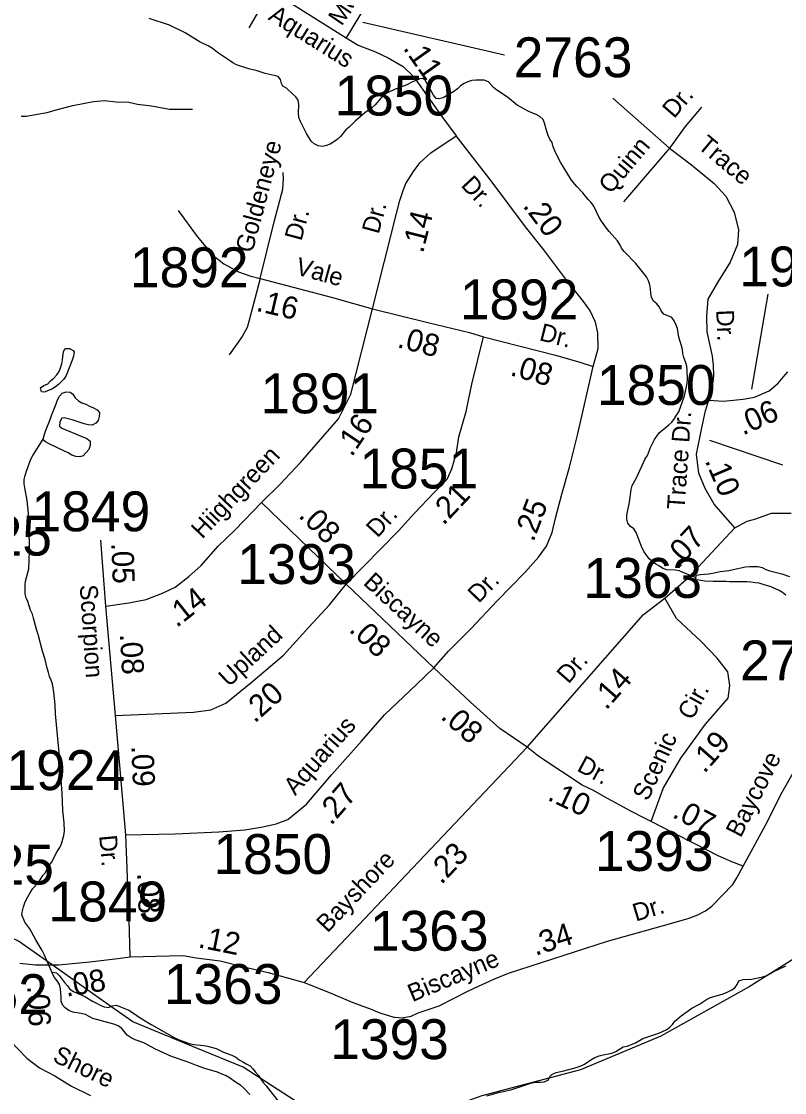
# Model space of a CAD drawing. Extents: x 1945482 to 2853149, y 66427 to 1015778.
# Drawn here: x 2361666 to 2364491, y 193702 to 197669 of the extents above; entities that cross this region are included whole.
import ezdxf

# ---------------------------------------------------------------- set-up
doc = ezdxf.new("R2010")
doc.units = 0
for name, color, linetype in [('Old_Level_10', 7, 'Continuous'), ('Old_Level_11', 7, 'Continuous'), ('Old_Level_17', 7, 'Continuous'), ('Old_Level_32', 7, 'Continuous'), ('Old_Level_35', 7, 'Continuous'), ('Old_Level_50', 7, 'Continuous'), ('Old_Level_59', 7, 'Continuous'), ('Old_Level_60', 7, 'Continuous'), ('Old_Level_8', 7, 'Continuous')]:
    doc.layers.add(name, color=color, linetype=linetype)

msp = doc.modelspace()

# ---------------------------------------------------------------- linework, layer by layer
at = {"layer": 'Old_Level_32'}
for p, q in [((2362868.6, 195584.8), (2362555, 195888)), ((2361978.9, 195503.2), (2361960.3, 195747.6)), ((2363192.9, 195275), (2362868.6, 195584.8)), ((2362013.7, 195098.2), (2361978.9, 195503.2)), ((2362052.7, 194657.4), (2362013.7, 195098.2)), ((2362713.1, 194110.3), (2363538.1, 194981.1))]:
    msp.add_line(p, q, dxfattribs=at)
for points in [[(2363094.4, 197952.4), (2363019.9, 197860.2), (2362868.4, 197608)], [(2362509, 197645.3), (2362589.8, 197784.2)], [(2362589.8, 197784.2), (2362868.4, 197608)], [(2362868.4, 197608), (2362912.7, 197581.5), (2362976.8, 197556.2), (2363023.7, 197534.6), (2363078.9, 197501.8), (2363116.9, 197465.3), (2363222.4, 197316.5), (2363274.8, 197245)], [(2362965.6, 196604.7), (2363055, 196957.3), (2363066.9, 197005.7), (2363079.6, 197043), (2363089.3, 197069.1), (2363116.9, 197113.1), (2363141.4, 197145.1), (2363181.8, 197182.4), (2363274.8, 197245)], [(2363782.9, 196390.8), (2363800.8, 196458.3), (2363800, 196515.7), (2363791.1, 196555.2), (2363770.2, 196599.9), (2363746.4, 196631.9), (2363681.6, 196715), (2363599.6, 196823.5), (2363532.6, 196908.5), (2363405.2, 197078.8), (2363274.8, 197245)], [(2362245.9, 196969.2), (2362316, 196872.3), (2362374.1, 196803.7), (2362415.8, 196770.9), (2362469.4, 196741.1), (2362511.3, 196726.8), (2362550.3, 196717.2), (2362817.4, 196647.2), (2362965.6, 196604.7)], [(2362555, 195888), (2362622.4, 195953.6), (2362699.1, 196036.2), (2362840.3, 196197.9), (2362885, 196289), (2362965.6, 196604.7)], [(2362965.6, 196604.7), (2363170.5, 196554.1), (2363324.7, 196516.8), (2363376.9, 196500.4)], [(2362868.6, 195584.8), (2363061.7, 195782.5), (2363120.7, 195847.4), (2363194.4, 195924.1), (2363241.5, 195974.2), (2363259.2, 196012.6), (2363276.9, 196071.6), (2363285.7, 196130.6), (2363312.3, 196225), (2363332.9, 196325.3), (2363376.9, 196500.4)], [(2363376.9, 196500.4), (2363643.6, 196432.9), (2363733, 196407.2), (2363782.9, 196390.8)], [(2363192.9, 195275), (2363247.4, 195337), (2363330, 195419.6), (2363427.3, 195522.8), (2363530.4, 195629), (2363580.6, 195685.1), (2363610, 195726.4), (2363630.7, 195776.6), (2363642.5, 195829.7), (2363666, 195918.2), (2363695.5, 196018.5), (2363725, 196136.5), (2363782.9, 196390.8)], [(2364210.5, 196266.5), (2364264.5, 196263.3), (2364338.3, 196270.3), (2364379.9, 196277.8), (2364433.5, 196301.3), (2364467.6, 196329.3), (2364485.7, 196351.2), (2364503.1, 196370.9)], [(2364306.4, 195793.7), (2364230.6, 195880.9), (2364196.7, 195939.8), (2364174.1, 195996.4), (2364165, 196066.6), (2364185.4, 196164), (2364199, 196227.4), (2364210.5, 196266.5)], [(2361978.9, 195503.2), (2362064, 195515.6), (2362127.4, 195527.9), (2362187.7, 195551.2), (2362235.6, 195574.4), (2362285.1, 195613), (2362331.5, 195654.8), (2362394.9, 195726), (2362457.6, 195785.9), (2362555, 195888)], [(2364306.4, 195793.7), (2364352.7, 195819), (2364384.8, 195827), (2364422.2, 195840.4), (2364442.6, 195847.4), (2364515.8, 195848.4)], [(2364047.9, 195532.8), (2364136.2, 195610.4), (2364306.4, 195793.7)], [(2362013.7, 195098.2), (2362303.1, 195110.8), (2362367.7, 195120), (2362423, 195144), (2362515.2, 195219.7), (2362635.7, 195322.2), (2362730, 195425.5), (2362806.7, 195508.1), (2362868.6, 195584.8)], [(2363538.1, 194981.1), (2363969.3, 195472.5), (2364047.9, 195532.8)], [(2363997.6, 194706.4), (2364041.9, 194828.8), (2364106.5, 194940.4), (2364198.5, 195066.8), (2364282.7, 195162.8), (2364288.6, 195209.8), (2364280.8, 195260.7), (2364241.6, 195311.6), (2364180.9, 195374.3), (2364090.9, 195458.5), (2364047.9, 195532.8)], [(2362052.7, 194657.4), (2362234.9, 194660.4), (2362397.2, 194667.8), (2362493.1, 194675.2), (2362559.5, 194686.2), (2362609.3, 194697.3), (2362651.7, 194713.9), (2362721.2, 194770.6), (2362815.5, 194879.7), (2362924.6, 195003.6), (2363010.1, 195101), (2363128, 195213.1), (2363192.9, 195275)], [(2363538.1, 194981.1), (2363437.6, 195050.8), (2363328.5, 195148.2), (2363192.9, 195275)], [(2363997.6, 194706.4), (2363970.2, 194720.1), (2363920, 194746.3), (2363881.2, 194766.7), (2363836.2, 194791), (2363781, 194822.8), (2363742.2, 194841.3), (2363582, 194946.9), (2363538.1, 194981.1)], [(2364337.8, 194540.2), (2364289.6, 194558.9), (2364273.3, 194566.2), (2364244.8, 194579.1), (2364161.1, 194621.8), (2364079.3, 194664.6), (2363997.6, 194706.4)], [(2362067.9, 194204.5), (2362065.2, 194342.8), (2362052.7, 194657.4)], [(2362713.1, 194110.3), (2362808.5, 194071.6), (2362884.1, 194040.2), (2362926.5, 194023.6), (2362954.2, 194014.3), (2362992.9, 193997.7), (2363044, 193981.2), (2363048, 193981.4), (2363075.9, 193979.3), (2363109.1, 193984.8), (2363135, 193997.7), (2363212.4, 194023.6), (2363318.3, 194078.2), (2363341.9, 194089.1), (2363414.6, 194122), (2363469.7, 194144.2), (2363835.2, 194262.7), (2364043, 194321), (2364134, 194346.6), (2364169.5, 194360), (2364198.9, 194375.2), (2364222.2, 194392.1), (2364299, 194473.2), (2364314, 194497.8), (2364337.8, 194540.2)], [(2362067.9, 194204.5), (2362212.7, 194208.2), (2362264.4, 194210), (2362312.3, 194200.8), (2362401.5, 194189.8), (2362483.9, 194169.4), (2362579.8, 194147.2), (2362713.1, 194110.3)], [(2361659.8, 194181.3), (2361718.4, 194174.9), (2361779.9, 194174.9), (2361803.3, 194174.9), (2361919.5, 194186.7), (2362023, 194198.8), (2362067.9, 194204.5)], [(2361623.5, 193895.4), (2361686.2, 193829.7), (2361733.3, 193794.3), (2361789.4, 193764.8), (2361851.3, 193726.4), (2361922, 193691)]]:
    msp.add_lwpolyline(points, dxfattribs=at)
at = {"layer": 'Old_Level_35'}
for points in [[(2363855.9, 197385.1), (2364064.6, 197199.8), (2364146.2, 197137.8), (2364230.9, 197069), (2364273.3, 197022.1), (2364305, 196962.3), (2364320.1, 196897.3), (2364317.1, 196842.8), (2364289.9, 196777.8), (2364243, 196702.1), (2364206.7, 196640.1), (2364202.2, 196578.1), (2364203.7, 196519.9), (2364222.6, 196429.9), (2364226.4, 196396.6), (2364227.9, 196357.2), (2364225.6, 196333.8), (2364210.5, 196266.5)], [(2361665.2, 197317.8), (2361685.2, 197318.6), (2361711, 197323.7), (2361760.7, 197331.6), (2361794.3, 197341), (2361855.7, 197357.4), (2361933.1, 197372.5), (2361973, 197376.1), (2362017.2, 197371.8), (2362063.3, 197369.7), (2362095.6, 197362.9), (2362147.8, 197357), (2362214.4, 197343.6), (2362299.6, 197344.4)], [(2364184, 197351.9), (2364123.6, 197279.3), (2364064.6, 197199.8), (2363895.2, 197000.9)], [(2362550.3, 196717.2), (2362602.1, 196927.4), (2362633.1, 197048.1), (2362636.2, 197086.7), (2362634.6, 197110)], [(2362550.3, 196717.2), (2362507.8, 196557.6), (2362501.6, 196535.9), (2362483.1, 196501.9), (2362435.1, 196433.8)], [(2364337.8, 194540.2), (2364427.8, 194706.4), (2364477.9, 194806.4), (2364588.2, 195000.9), (2364612.7, 195039.9), (2364702.7, 195165.3)]]:
    msp.add_lwpolyline(points, dxfattribs=at)
at = {"layer": 'Old_Level_50'}
msp.add_line((2361997.4, 194021.7), (2361779.9, 194174.9), dxfattribs=at)
for points in [[(2361779.9, 194174.9), (2361655.6, 194262.6), (2361328.9, 194416.4), (2361257, 194457.2)], [(2364667.6, 194286.6), (2364360.2, 194094.4), (2364033.5, 193911.8), (2363735.7, 193786.8), (2363370.6, 193690.7), (2363236, 193642.7), (2363072.7, 193585), (2362986.2, 193536.9), (2362870.9, 193546.5), (2362678.8, 193671.5), (2362486.6, 193796.4), (2362318, 193865.9)], [(2362318, 193865.9), (2362078.3, 193964.6), (2361997.4, 194021.7)]]:
    msp.add_lwpolyline(points, dxfattribs=at)
at = {"layer": 'Old_Level_59'}
msp.add_line((2364102, 195634.7), (2364163.2, 195609.8), dxfattribs=at)
for points in [[(2363267, 197409.1), (2363227, 197386.3), (2363212.5, 197382.3), (2363201, 197384), (2363191.2, 197395.8), (2363160.7, 197451.4), (2363151.5, 197458), (2363140.5, 197456.6), (2363111.2, 197443.6), (2363095.5, 197435.8), (2363080, 197429.4), (2363049, 197418.3), (2363020.7, 197404.9), (2363008, 197396), (2362996.2, 197384.6), (2362975, 197359.6), (2362962.5, 197348.4), (2362936.7, 197330.9), (2362901.5, 197299.8), (2362879, 197277.5), (2362867, 197267.8), (2362847, 197242.8), (2362835.2, 197231.8), (2362822.2, 197222.6), (2362809, 197214.9), (2362795, 197209.2), (2362780, 197206.3), (2362764.5, 197208.7), (2362750, 197216), (2362738, 197226.1), (2362720.7, 197253.9), (2362698.5, 197298.2), (2362693, 197313.7), (2362692.2, 197328.9), (2362693.5, 197361.6), (2362690.5, 197376.9), (2362682.2, 197389.6), (2362670.5, 197399.3), (2362647.5, 197421.8), (2362634, 197429.8), (2362628.5, 197439.3), (2362625, 197454), (2362616.5, 197464.5), (2362601.2, 197469.3), (2362568.5, 197476.5), (2362539, 197485.7), (2362507.5, 197493.7), (2362462.2, 197507.9), (2362449, 197515.7), (2362436.2, 197524.7), (2362395, 197551.1), (2362370, 197571), (2362357.2, 197579.2), (2362328, 197592.7), (2362271.7, 197626.2), (2362213.7, 197655.4), (2362138.5, 197679.5)], [(2364102, 195634.7), (2364086, 195636.7), (2364055.5, 195638.2), (2364041, 195643.2), (2364028.7, 195652), (2364014.7, 195659.5), (2363990.2, 195679.1), (2363971.7, 195704.7), (2363964.2, 195718.6), (2363942, 195776.3), (2363933, 195789.5), (2363921, 195799.2), (2363910.7, 195810.4), (2363907.5, 195825.7), (2363907.5, 195841), (2363917.5, 195888.7), (2363922.7, 195935.1), (2363927.2, 195950.4), (2363943, 195978.5), (2363975.5, 196049.2), (2363983.7, 196061.8), (2363995, 196091.8), (2364009, 196121.1), (2364027.5, 196145.2), (2364063.2, 196174.7), (2364074, 196185.4), (2364083.5, 196198.1), (2364091, 196211.2), (2364100, 196223.5), (2364121.2, 196282.2), (2364131, 196327.8), (2364131.5, 196343.3), (2364130.7, 196376.3), (2364129, 196392.1), (2364124.5, 196408.5), (2364118.7, 196424), (2364114.2, 196439.2), (2364113.5, 196454.4), (2364110, 196468.1), (2364104.5, 196483.8), (2364100, 196499.8), (2364094.5, 196531.3), (2364089.2, 196546.7), (2364082.7, 196560.4), (2364073.7, 196572.8), (2364044.7, 196584.8), (2364034.5, 196597), (2364028.2, 196611.1), (2364017.7, 196623), (2364006.5, 196633.4), (2363998.5, 196646.5), (2363995.7, 196662.1), (2363995.2, 196678.6), (2363992.5, 196694.1), (2363987, 196708.7), (2363979.7, 196723.3), (2363959.7, 196747.6), (2363941, 196772.2), (2363897.5, 196816.4), (2363888, 196829.2), (2363881.5, 196843.2), (2363872.7, 196856.6), (2363841.7, 196891.5), (2363832.2, 196903.8), (2363813.5, 196929.2), (2363804.5, 196943.2), (2363785, 196984.9), (2363775, 196997.9), (2363764.2, 197009.3), (2363744.2, 197033.8), (2363722.5, 197057.2), (2363702.7, 197081.5), (2363661.5, 197148), (2363653.7, 197161.3), (2363640.7, 197190.4), (2363634.7, 197204.9), (2363630.2, 197220.2), (2363622.5, 197233.1), (2363615.7, 197246.4), (2363610.5, 197261.8), (2363603, 197292.1), (2363597, 197306.3), (2363585.7, 197316.7), (2363571, 197324.5), (2363556, 197330), (2363542, 197336.2), (2363501, 197358.5), (2363465, 197389.1), (2363425.5, 197414.6), (2363413, 197424.2), (2363394.5, 197445.6), (2363379.5, 197451), (2363364.2, 197452), (2363348.7, 197451.7), (2363333.5, 197450.2), (2363318.5, 197445.9), (2363304.5, 197439.1), (2363291.7, 197430.5), (2363280.5, 197418.8), (2363267, 197409.1)], [(2361781.1, 194143.9), (2361750.5, 194214.1), (2361743.2, 194227.9), (2361719.5, 194267.9), (2361696.7, 194308.3), (2361678.5, 194333.4), (2361667, 194360.4), (2361669.5, 194375.4), (2361673.5, 194390.3), (2361678.5, 194404.8), (2361684.7, 194418.5), (2361700, 194444.8), (2361708.7, 194457.6), (2361729.2, 194480), (2361745.7, 194505.8), (2361755, 194517.9), (2361761, 194531.9), (2361767.7, 194542.6), (2361777, 194554.6), (2361798, 194595.1), (2361808.5, 194609.5), (2361814.7, 194623.8), (2361823, 194654.5), (2361825, 194670), (2361824.5, 194701.3), (2361819.5, 194747.5), (2361817.5, 194779.8), (2361817, 194811.1), (2361813.7, 194842.7), (2361812.2, 194873.5), (2361807.7, 194919.8), (2361807.2, 194949.8), (2361802, 195000), (2361792.5, 195105.3), (2361791.2, 195137.9), (2361786.5, 195184.8), (2361781.5, 195215.4), (2361776.2, 195229.5), (2361769.5, 195243.2), (2361766.2, 195258.1), (2361761, 195273.6), (2361753.5, 195306.1), (2361744.5, 195336.8), (2361728.5, 195398.7), (2361723, 195412.9), (2361711, 195459.6), (2361706.5, 195474.1), (2361700, 195489.2), (2361689.2, 195520.4), (2361683, 195534.6), (2361680, 195549.7), (2361679.5, 195580.9), (2361681.5, 195596.8), (2361693.2, 195642.4), (2361696, 195705.5), (2361694.5, 195800.9), (2361692.7, 195848.1), (2361687.7, 195895.5), (2361678.5, 195941.6), (2361676.7, 195956.9), (2361676.5, 195972.8), (2361679.7, 195987.8), (2361684.2, 196003), (2361701, 196047.4), (2361708.7, 196061.3), (2361747, 196122.5)]]:
    msp.add_lwpolyline(points, dxfattribs=at)
at = {"layer": 'Old_Level_60'}
for points in [[(2361750.2, 196296.1), (2361740.2, 196297.9), (2361736.7, 196312.7), (2361749.5, 196321.2), (2361763.5, 196327.1), (2361774.2, 196338.5), (2361786.5, 196348.2), (2361796.5, 196360), (2361805.5, 196372.2), (2361810.7, 196386.4), (2361815, 196400.8), (2361818, 196415.8), (2361822, 196446.6), (2361828, 196457.8), (2361843.5, 196458.4), (2361857, 196451), (2361861.2, 196444.4), (2361858.2, 196429.7), (2361854, 196414.9), (2361842.5, 196386.6), (2361832.2, 196358.2), (2361822.5, 196343.7), (2361803.7, 196324.8), (2361791.5, 196315.7), (2361778.5, 196307.7), (2361750.2, 196296.1)], [(2361747, 196122.5), (2361749.7, 196135.8), (2361755, 196151.1), (2361772.7, 196194.6), (2361777, 196209.1), (2361794.5, 196253.2), (2361799.5, 196268.1), (2361807.2, 196281.2), (2361817, 196292.7), (2361831, 196297.9), (2361846.2, 196295.8), (2361856.7, 196288.2), (2361865.5, 196274.9), (2361876.7, 196264.1), (2361890, 196256.2), (2361905, 196251.3), (2361918.5, 196244.2), (2361933, 196238.3), (2361946.5, 196231.1), (2361954.5, 196220.8), (2361954, 196205.4), (2361949.5, 196190.9), (2361942, 196181.1), (2361928, 196174.4), (2361913, 196175.6), (2361897.7, 196179), (2361853.7, 196194), (2361824.5, 196201.6), (2361815.2, 196199.7), (2361808.5, 196186), (2361807.5, 196170.8), (2361815.5, 196163), (2361851.7, 196147.5), (2361866.2, 196142.3), (2361880.5, 196135.5), (2361908.5, 196123.9), (2361920.7, 196114.9), (2361920, 196098.9), (2361915.2, 196084.3), (2361894.5, 196060.8), (2361882.2, 196056.3)], [(2361882.2, 196056.3), (2361867.2, 196057.4), (2361852.2, 196062.7), (2361838.7, 196070.9), (2361825, 196077.8), (2361768.2, 196104.3), (2361755, 196112), (2361746.5, 196120.1), (2361747, 196122.5)], [(2364163.2, 195609.8), (2364164.7, 195618.3), (2364179.5, 195620.8), (2364209.7, 195623), (2364224.5, 195625.4), (2364254.5, 195632.2), (2364285.2, 195635.9), (2364300.7, 195638.8), (2364346.2, 195649.1), (2364362.2, 195650.1), (2364393, 195650.1), (2364408.2, 195646.5), (2364422, 195639.2), (2364436.2, 195634.2), (2364466.2, 195627.5), (2364481, 195623.1), (2364510, 195613.2)], [(2364496, 195544.5), (2364484, 195553.8), (2364471.2, 195562.2), (2364442, 195575.4), (2364412, 195583.8), (2364397.5, 195588.8), (2364382.2, 195589.7), (2364366.5, 195592.3), (2364351, 195593.4), (2364288.7, 195593.8), (2364273.5, 195594.9), (2364227, 195594.6), (2364196.2, 195596.5), (2364181, 195598.1), (2364165.7, 195600.9), (2364162.5, 195605.8), (2364163.2, 195609.8)], [(2363909, 193874.8), (2363924.7, 193880.1), (2363939.7, 193886.3), (2363966.7, 193902.9), (2364025.5, 193921.9), (2364053.2, 193934.7), (2364065.7, 193943.4), (2364076.2, 193954.4), (2364085, 193966.9), (2364108.7, 193986.5), (2364134, 194005.3), (2364147.5, 194014.9), (2364175.7, 194029.3), (2364202, 194047.4), (2364216.5, 194054), (2364263.5, 194068.4), (2364279, 194074.4), (2364293.2, 194081.3), (2364306.7, 194089.8), (2364315.7, 194102.1), (2364322.2, 194116), (2364337.5, 194121.3), (2364368.5, 194121.9), (2364380.5, 194125.2), (2364411.2, 194131), (2364426, 194135.9), (2364452.7, 194152.1), (2364467.2, 194158.1), (2364495.5, 194171.9)], [(2362512, 193694.7), (2362489, 193719.2), (2362476.5, 193729.5), (2362462.5, 193738), (2362436.5, 193756.8), (2362422, 193765), (2362406, 193772.1), (2362391.5, 193778.3), (2362344.5, 193792.1), (2362313.5, 193802.9), (2362283, 193815.5), (2362221.5, 193836.5), (2362162.2, 193863.6), (2362119.7, 193886), (2362086.5, 193898.3), (2362071.7, 193905.1), (2362057.7, 193914.7), (2362048, 193927.5), (2362038, 193940.1), (2362024.5, 193949.9), (2362008.5, 193956.1), (2361930.5, 193977.3), (2361903.2, 193990.9), (2361887.5, 193995.7), (2361856, 193999.7), (2361841.2, 194006.2), (2361828, 194015.9), (2361817.7, 194027.9), (2361813, 194040.6), (2361812.7, 194055.7), (2361810.5, 194087.1), (2361807, 194102.9), (2361798.5, 194116), (2361788, 194128.6), (2361780.7, 194141.9), (2361781.1, 194143.9)], [(2361781.1, 194143.9), (2361782, 194148.6), (2361796.2, 194145.3), (2361807, 194134.8), (2361825, 194109.6), (2361836, 194098.1), (2361845, 194085.8), (2361858.2, 194076.6), (2361872.5, 194070), (2361887.2, 194064.5), (2361901, 194057.9), (2361928.5, 194040.5), (2361943.5, 194033.9), (2361958, 194026.1), (2361972.7, 194019.5), (2361988, 194017.8), (2362002.2, 194023.3), (2362017.5, 194025.8), (2362033.2, 194020.3), (2362063.5, 194007.1), (2362077.7, 193998.6), (2362105.5, 193979.7), (2362146, 193954.6), (2362232, 193905.8), (2362246.5, 193899.3), (2362276.5, 193887.8), (2362291, 193883.2), (2362305.7, 193880.3), (2362339.7, 193876.4), (2362354.5, 193873.9), (2362386.5, 193865.8), (2362414.5, 193851.9), (2362445, 193841), (2362459.7, 193833.3), (2362471.7, 193824.2), (2362485, 193816.1), (2362498.5, 193809.4), (2362512.2, 193801.3), (2362523.2, 193790.1), (2362532.5, 193777.9), (2362543.2, 193765.6), (2362551.7, 193752), (2362561, 193739.6), (2362572, 193727.8), (2362620.5, 193665.4)], [(2363389, 193690), (2363435.7, 193704), (2363451, 193706.4), (2363481, 193713.9), (2363555.2, 193738.2), (2363570.2, 193740.5), (2363586, 193740.7), (2363601.2, 193741.9), (2363615.7, 193748), (2363622.7, 193761.6), (2363630, 193769), (2363645, 193776.8), (2363674.5, 193782.9), (2363720.2, 193794.8), (2363735, 193800), (2363748.5, 193806.6), (2363761.7, 193814.7), (2363774.2, 193824), (2363788.7, 193831.9), (2363804.5, 193837.9), (2363819.5, 193842), (2363851.5, 193848.7), (2363866, 193853.9), (2363893, 193871.4), (2363909, 193874.8)]]:
    msp.add_lwpolyline(points, dxfattribs=at)
at = {"layer": 'Old_Level_8'}
for points in [[(2362929.3, 197666.4), (2363454.4, 197545.8)], [(2364370.4, 196307.8), (2364430.7, 196658.6)], [(2364212.9, 196118.6), (2364483.5, 196027)]]:
    msp.add_lwpolyline(points, dxfattribs=at)

# ---------------------------------------------------------------- texts
at = {"layer": 'Old_Level_10'}
for s, rotation, p in [('Dr.', 49.1015, (2364081.9, 197306.7)), ('Goldeneye', 74.9942, (2362520.5, 196808.5)), ('Quinn', 50.1089, (2363847.2, 197026.9)), ('Trace', 320.0375, (2364165.1, 197202.9)), ('Dr.', 74.9942, (2362702.4, 196853.3)), ('Dr.', 272.4875, (2364237.9, 196600.4)), ('Baycove', 63.2174, (2364328.7, 194643.4))]:
    msp.add_text(s, height=65.62, rotation=rotation, dxfattribs=at).set_placement(p)
at = {"layer": 'Old_Level_11'}
for s, rotation, p in [('Monarch', 55.7968, (2362851.4, 197649.2)), ('Aquarius', 327.9183, (2362576.2, 197677.9)), ('Dr.', 313.1373, (2363290, 197060.2)), ('Dr.', 74.8453, (2362988.3, 196878.9)), ('Vale', 344.92, (2362677.1, 196733)), ('Dr.', 345.7799, (2363580, 196488.9)), ('Trace Dr.', 86.0575, (2364121, 195859.3)), ('Hiighgreen', 46.4535, (2362335.2, 195750)), ('Dr.', 47.7463, (2362984.4, 195753.9)), ('Biscayne', 317.4629, (2362927.9, 195586.4)), ('Dr.', 45.96, (2363358.8, 195511.7)), ('Scorpion', 273.8601, (2361881.8, 195581.6)), ('Upland', 42.682, (2362433.5, 195201.7)), ('Dr.', 48.734, (2363690.8, 195213.2)), ('Cir.', 61.0706, (2364148.8, 195077.8)), ('Aquarius', 48.6413, (2362679.5, 194799.6)), ('Scenic', 65.2859, (2363985.1, 194778.7)), ('Dr.', 331.6349, (2363718.7, 194896)), ('Dr.', 275.177, (2361953.7, 194653.7)), ('Bayshore', 46.5474, (2362799, 194291.3)), ('Dr.', 16.6708, (2363940.1, 194335.3)), ('Biscayne', 22.7911, (2363113.2, 194036.9)), ('Shore', 334.1471, (2361777.8, 193819.8))]:
    msp.add_text(s, height=65.62, rotation=rotation, dxfattribs=at).set_placement(p)
at = {"layer": 'Old_Level_17'}
for s, rotation, p in [('.11', 305.3506, (2363076.6, 197569.7)), ('.20', 306.9727, (2363519.8, 196985.5)), ('.14', 75.7705, (2363152.5, 196807.9)), ('.16', 346.8873, (2362531.5, 196597.8)), ('.08', 345.3696, (2363054, 196463.1)), ('.08', 343.6951, (2363471.8, 196359.6)), ('.06', 23.975, (2364336.8, 196135)), ('.16', 56.3582, (2362888.8, 196053.6)), ('.10', 293.1865, (2364195.2, 196042.3)), ('.21', 46.7552, (2363228.5, 195800.2)), ('.25', 69.0363, (2363561.4, 195738.7)), ('.08', 314.9799, (2362688.5, 195836.1)), ('.07', 47.1265, (2364097.1, 195640.7)), ('.05', 272.1196, (2361998.5, 195737.8)), ('.14', 38.4206, (2362240.8, 195421.8)), ('.08', 316.3122, (2362875.4, 195412.8)), ('.08', 273.1997, (2362030.4, 195400.3)), ('.14', 48.734, (2363830.9, 195115.8)), ('.20', 41.9768, (2362529.6, 195067.9)), ('.08', 318.2505, (2363214.4, 195090.2)), ('.19', 48.7435, (2364194.5, 194881.4)), ('.09', 272.4611, (2362072.8, 194985.7)), ('.27', 49.1645, (2362812.7, 194688.8)), ('.10', 334.5122, (2363609.4, 194787.7)), ('.07', 332.3732, (2364071.5, 194724.2)), ('.23', 46.3251, (2363220.5, 194470.1)), ('.08', 272.0332, (2362094.8, 194515.4)), ('.34', 17.9719, (2363568.8, 194208.2)), ('.12', 348.6265, (2362317.3, 194240.7)), ('.08', 9.0802, (2361832.3, 194057.1)), ('.06', 272.4876, (2361687.3, 194097.3))]:
    msp.add_text(s, height=82.02, rotation=rotation, dxfattribs=at).set_placement(p)
at = {"layer": 'Old_Level_8'}
for s, p in [('2763', (2363488.6, 197462.4)), ('1850', (2362825, 197320.7)), ('1892', (2362067.6, 196684.7)), ('1914', (2364323.2, 196687.8)), ('1892', (2363288.8, 196565.8)), ('1850', (2363796.4, 196248.9)), ('1891', (2362550.8, 196217.7)), ('1851', (2362917.4, 195939.5)), ('1849', (2361703.6, 195781)), ('1925', (2361339.7, 195691)), ('1393', (2362464.9, 195585.7)), ('1363', (2363746.4, 195534.3)), ('2710', (2364326.4, 195229.1)), ('1924', (2361610.7, 194822.4)), ('1850', (2362376.8, 194512)), ('1393', (2363789, 194523)), ('1925', (2361347, 194472.5)), ('1849', (2361765.9, 194336.2)), ('1363', (2362956.1, 194227.7)), ('1363', (2362193.1, 194030.6)), ('1852', (2361324.5, 193993)), ('1393', (2362809.1, 193826.2))]:
    msp.add_text(s, height=147.64, dxfattribs=at).set_placement(p)

doc.saveas('drawing.dxf')
